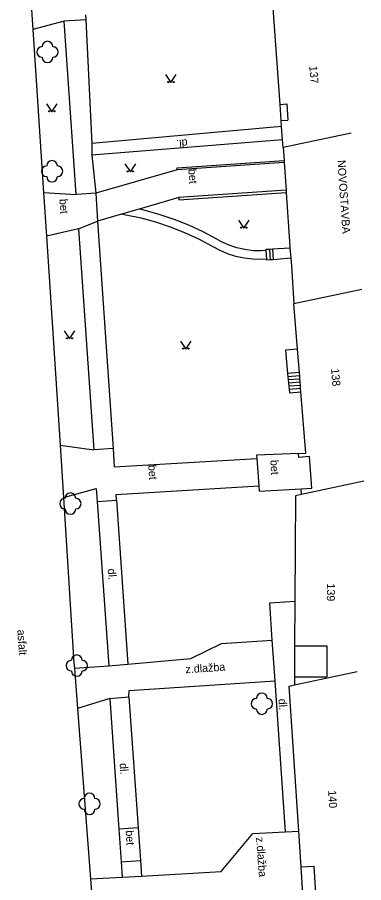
# Model space of a CAD drawing. Extents: x -544674 to -541478, y -1199076 to -1195527.
# Drawn here: x -542632.2 to -542599.7, y -1198467.2 to -1198386.1 of the extents above; entities that cross this region are included whole.
import ezdxf

# ---------------------------------------------------------------- set-up
doc = ezdxf.new("R2010")
doc.units = 0
for name, color, linetype in [('BUDOVY_MĚŘ', 7, 'Continuous'), ('POMOC_POPIS', 7, 'Continuous'), ('ROZHRANÍ_PLOCH', 7, 'Continuous'), ('ZELEŇ', 7, 'Continuous'), ('ZN_DOPLŇKOVÉ', 7, 'Continuous'), ('ZN_KULTUR', 7, 'Continuous'), ('Č_POPIS_ORIENT', 7, 'Continuous')]:
    doc.layers.add(name, color=color, linetype=linetype)

msp = doc.modelspace()

# ---------------------------------------------------------------- linework, layer by layer
at = {"layer": 'BUDOVY_MĚŘ'}
for points in [[(-542607.57, -1198394.3), (-542608.26, -1198384.84)], [(-542607.46, -1198395.81), (-542607.57, -1198394.3)], [(-542607.42, -1198396.35), (-542607.46, -1198395.81)], [(-542607.33, -1198397.61), (-542607.42, -1198396.35)], [(-542600.89, -1198396.98), (-542607.28, -1198398.34)], [(-542607.28, -1198398.34), (-542607.33, -1198397.61)], [(-542607.28, -1198398.34), (-542607.19, -1198399.55)], [(-542607.19, -1198399.55), (-542607.18, -1198399.75)], [(-542607.18, -1198399.75), (-542607.01, -1198402.34)], [(-542607.01, -1198402.34), (-542607, -1198402.54)], [(-542607, -1198402.54), (-542606.65, -1198407.62), (-542606.64, -1198407.72)], [(-542606.64, -1198407.72), (-542606.56, -1198408.71)], [(-542606.56, -1198408.71), (-542606.51, -1198409.41), (-542606.29, -1198412.99)], [(-542599.9, -1198411.63), (-542606.29, -1198412.99)], [(-542605.94, -1198417.23), (-542606.29, -1198412.99)], [(-542605.76, -1198419.43), (-542605.94, -1198417.23)], [(-542605.73, -1198419.73), (-542605.76, -1198419.43)], [(-542605.71, -1198420.03), (-542605.73, -1198419.73)], [(-542605.69, -1198420.33), (-542605.71, -1198420.03)], [(-542605.66, -1198420.63), (-542605.69, -1198420.33)], [(-542605.64, -1198420.92), (-542605.66, -1198420.63)], [(-542605.62, -1198421.22), (-542605.64, -1198420.92)], [(-542605.85, -1198427.02), (-542605.15, -1198426.96), (-542605.62, -1198421.22)], [(-542605.6, -1198430.33), (-542604.58, -1198430.25), (-542604.82, -1198427.29), (-542605.82, -1198427.37), (-542605.85, -1198427.02)], [(-542599.73, -1198429.61), (-542605.56, -1198430.85)], [(-542605.56, -1198430.85), (-542605.6, -1198430.33)], [(-542605.56, -1198430.85), (-542606.12, -1198430.97), (-542606.18, -1198440.84)], [(-542606.18, -1198440.84), (-542606.21, -1198445.02)], [(-542606.21, -1198445.02), (-542606.23, -1198447.93)], [(-542606.23, -1198448.69), (-542600.34, -1198447.44)], [(-542606.23, -1198447.93), (-542606.23, -1198448.69)], [(-542605.82, -1198462.41), (-542606.73, -1198448.8), (-542606.23, -1198448.69)], [(-542605.6, -1198465.75), (-542605.82, -1198462.41)], [(-542605.4, -1198468.79), (-542605.6, -1198465.75)]]:
    msp.add_lwpolyline(points, dxfattribs=at)
at = {"layer": 'ROZHRANÍ_PLOCH'}
for points in [[(-542631.02, -1198383.02), (-542630.74, -1198387.27)], [(-542625.8, -1198385.91), (-542625.78, -1198386.36)], [(-542627.79, -1198386.49), (-542630.74, -1198387.27)], [(-542625.78, -1198386.36), (-542627.79, -1198386.49)], [(-542626.67, -1198402.72), (-542627.79, -1198386.49)], [(-542625.78, -1198386.36), (-542625.2, -1198397.96)], [(-542630.74, -1198387.27), (-542629.73, -1198402.54)], [(-542607.57, -1198394.3), (-542606.94, -1198394.25)], [(-542606.94, -1198394.25), (-542606.84, -1198395.76)], [(-542607.46, -1198395.81), (-542606.84, -1198395.76)], [(-542607.42, -1198396.35), (-542625.2, -1198397.96)], [(-542607.33, -1198397.61), (-542625.2, -1198399.06)], [(-542625.2, -1198397.96), (-542625.2, -1198399.06)], [(-542625.2, -1198399.06), (-542624.84, -1198402.61)], [(-542617.21, -1198400.43), (-542624.84, -1198402.61)], [(-542629.73, -1198402.54), (-542629.46, -1198406.65)], [(-542629.73, -1198402.54), (-542626.67, -1198402.72)], [(-542624.84, -1198402.61), (-542626.67, -1198402.72)], [(-542624.84, -1198402.61), (-542624.67, -1198405.24)], [(-542617.06, -1198403.02), (-542620.77, -1198404.1)], [(-542622.44, -1198404.59), (-542624.67, -1198405.24)], [(-542620.77, -1198404.1), (-542622.44, -1198404.59)], [(-542608.81, -1198408.78), (-542609.3, -1198408.81), (-542610.11, -1198408.8), (-542610.92, -1198408.7), (-542611.72, -1198408.53), (-542612.49, -1198408.28), (-542613.24, -1198407.96), (-542613.89, -1198407.6), (-542615.17, -1198406.93), (-542616.48, -1198406.32), (-542617.83, -1198405.79), (-542619.2, -1198405.34), (-542620.6, -1198404.96), (-542622.02, -1198404.66), (-542622.44, -1198404.59)], [(-542608.86, -1198407.98), (-542609.33, -1198408.01), (-542610.1, -1198408), (-542610.87, -1198407.9), (-542611.62, -1198407.73), (-542612.35, -1198407.48), (-542613.05, -1198407.16), (-542613.48, -1198406.91), (-542614.78, -1198406.22), (-542616.12, -1198405.61), (-542617.5, -1198405.07), (-542618.89, -1198404.6), (-542620.32, -1198404.21), (-542620.77, -1198404.1)], [(-542626.45, -1198405.95), (-542624.67, -1198405.24)], [(-542624.67, -1198405.24), (-542623.22, -1198426.55)], [(-542626.45, -1198405.95), (-542629.46, -1198406.65)], [(-542626.45, -1198405.95), (-542625.03, -1198426.66)], [(-542629.46, -1198406.65), (-542628.17, -1198426.23)], [(-542608.86, -1198407.98), (-542608.87, -1198407.87), (-542608.57, -1198407.85)], [(-542608.81, -1198408.78), (-542608.86, -1198407.98)], [(-542608.57, -1198407.85), (-542608.27, -1198407.83)], [(-542608.57, -1198407.85), (-542608.5, -1198408.87)], [(-542608.27, -1198407.83), (-542606.64, -1198407.72)], [(-542608.27, -1198407.83), (-542608.2, -1198408.85)], [(-542608.5, -1198408.87), (-542608.8, -1198408.89), (-542608.81, -1198408.78)], [(-542606.56, -1198408.71), (-542608.2, -1198408.85)], [(-542608.2, -1198408.85), (-542608.5, -1198408.87)], [(-542605.94, -1198417.23), (-542607.06, -1198417.32), (-542606.86, -1198419.52)], [(-542605.76, -1198419.43), (-542606.86, -1198419.52)], [(-542606.86, -1198419.52), (-542606.83, -1198419.82)], [(-542605.73, -1198419.73), (-542606.83, -1198419.82)], [(-542606.83, -1198419.82), (-542606.8, -1198420.11)], [(-542605.71, -1198420.03), (-542606.8, -1198420.11)], [(-542606.8, -1198420.11), (-542606.77, -1198420.41)], [(-542605.69, -1198420.33), (-542606.77, -1198420.41)], [(-542606.77, -1198420.41), (-542606.74, -1198420.71)], [(-542605.66, -1198420.63), (-542606.74, -1198420.71)], [(-542606.74, -1198420.71), (-542606.71, -1198421.01)], [(-542605.64, -1198420.92), (-542606.71, -1198421.01)], [(-542606.71, -1198421.01), (-542606.68, -1198421.31), (-542605.62, -1198421.22)], [(-542628.17, -1198426.23), (-542627.87, -1198431.12)], [(-542628.17, -1198426.23), (-542625.03, -1198426.66)], [(-542623.22, -1198426.55), (-542625.03, -1198426.66)], [(-542623.22, -1198426.55), (-542623.1, -1198428.26), (-542609.75, -1198427.46)], [(-542605.85, -1198427.02), (-542609.77, -1198427.16), (-542609.75, -1198427.46)], [(-542609.75, -1198427.46), (-542609.57, -1198430.04)], [(-542627.87, -1198431.12), (-542624.79, -1198430.27), (-542624.7, -1198431.5)], [(-542622.91, -1198431.37), (-542622.94, -1198430.85), (-542609.57, -1198430.04)], [(-542609.57, -1198430.04), (-542609.53, -1198430.54), (-542605.6, -1198430.33)], [(-542627.87, -1198431.12), (-542626.88, -1198446.64), (-542626.84, -1198447.13)], [(-542624.7, -1198431.5), (-542622.91, -1198431.37)], [(-542624.7, -1198431.5), (-542623.63, -1198446.89)], [(-542622.91, -1198431.37), (-542621.83, -1198446.75)], [(-542608.3, -1198444.49), (-542608.54, -1198441), (-542606.18, -1198440.84)], [(-542621.83, -1198446.75), (-542615.92, -1198446.23), (-542613.05, -1198444.82), (-542608.3, -1198444.49)], [(-542608.04, -1198448.32), (-542608.3, -1198444.49)], [(-542606.21, -1198445.02), (-542603.18, -1198445.04)], [(-542603.18, -1198445.04), (-542603.2, -1198447.94)], [(-542626.84, -1198447.13), (-542623.63, -1198446.89)], [(-542623.63, -1198446.89), (-542621.83, -1198446.75)], [(-542626.84, -1198447.13), (-542626.55, -1198450.9)], [(-542621.74, -1198449.82), (-542621.71, -1198449.2), (-542608.04, -1198448.32)], [(-542607.06, -1198462.47), (-542608.04, -1198448.32)], [(-542606.23, -1198447.93), (-542603.2, -1198447.94)], [(-542623.53, -1198449.96), (-542626.55, -1198450.9)], [(-542623.53, -1198449.96), (-542621.74, -1198449.82)], [(-542623.53, -1198449.96), (-542622.67, -1198462.2)], [(-542621.74, -1198449.82), (-542620.87, -1198462.09)], [(-542626.55, -1198450.9), (-542625.32, -1198466.87)], [(-542620.87, -1198462.09), (-542622.67, -1198462.2)], [(-542622.67, -1198462.2), (-542622.45, -1198465.27)], [(-542620.87, -1198462.09), (-542620.65, -1198465.16)], [(-542620.55, -1198466.6), (-542613.1, -1198466.17), (-542610.13, -1198462.61), (-542607.06, -1198462.47)], [(-542607.06, -1198462.47), (-542605.82, -1198462.41)], [(-542622.45, -1198465.27), (-542620.65, -1198465.16)], [(-542622.45, -1198465.27), (-542622.35, -1198466.7)], [(-542620.65, -1198465.16), (-542620.55, -1198466.6)], [(-542605.6, -1198465.75), (-542604.41, -1198465.67)], [(-542604.41, -1198465.67), (-542604.2, -1198468.71)], [(-542625.32, -1198466.87), (-542622.35, -1198466.7)], [(-542625.32, -1198466.87), (-542625.08, -1198470.07)], [(-542622.35, -1198466.7), (-542620.55, -1198466.6)]]:
    msp.add_lwpolyline(points, dxfattribs=at)
at = {"layer": 'ZELEŇ'}
for centre in [(-542629.36, -1198389.38), (-542628.94, -1198400.56), (-542627.22, -1198431.7), (-542626.62, -1198446.88), (-542609.27, -1198450.45), (-542625.42, -1198459.83)]:
    msp.add_circle(centre, 0.0005, dxfattribs=at)
for centre, start, end in [((-542629.36, -1198388.88), 0, 179.99999), ((-542629.86, -1198389.38), 89.99999, 269.99999), ((-542628.86, -1198389.38), 270, 89.99999), ((-542629.36, -1198389.88), 179.99999, 359.99999), ((-542628.94, -1198400.06), 0, 179.99999), ((-542629.44, -1198400.56), 89.99999, 269.99999), ((-542628.44, -1198400.56), 270, 89.99999), ((-542628.94, -1198401.06), 179.99999, 359.99999), ((-542627.22, -1198431.2), 0, 179.99999), ((-542627.72, -1198431.7), 89.99999, 269.99999), ((-542626.72, -1198431.7), 270, 89.99999), ((-542627.22, -1198432.2), 179.99999, 359.99999), ((-542626.62, -1198446.38), 0, 179.99999), ((-542627.12, -1198446.88), 89.99999, 269.99999), ((-542626.12, -1198446.88), 270, 89.99999), ((-542626.62, -1198447.38), 179.99999, 359.99999), ((-542609.77, -1198450.45), 89.99999, 269.99999), ((-542609.27, -1198449.95), 0, 179.99999), ((-542608.77, -1198450.45), 270, 89.99999), ((-542609.27, -1198450.95), 179.99999, 359.99999), ((-542625.42, -1198459.33), 0, 179.99999), ((-542625.92, -1198459.83), 89.99999, 269.99999), ((-542624.92, -1198459.83), 270, 89.99999), ((-542625.42, -1198460.33), 179.99999, 359.99999)]:
    msp.add_arc(centre, 0.5, start, end, dxfattribs=at)
at = {"layer": 'ZN_DOPLŇKOVÉ'}
for points in [[(-542617.21, -1198400.43), (-542617.22, -1198400.23), (-542607.19, -1198399.55)], [(-542607.18, -1198399.75), (-542617.21, -1198400.43)], [(-542607.01, -1198402.34), (-542617.06, -1198403.02)], [(-542617.06, -1198403.02), (-542617.05, -1198403.22), (-542607, -1198402.54)]]:
    msp.add_lwpolyline(points, dxfattribs=at)
at = {"layer": 'ZN_KULTUR'}
for points in [[(-542618.29, -1198391.5), (-542617.79, -1198392.25), (-542617.29, -1198391.5)], [(-542629.45, -1198394.24), (-542628.95, -1198394.99), (-542628.45, -1198394.24)], [(-542622.1, -1198399.87), (-542621.6, -1198400.62), (-542621.1, -1198399.87)], [(-542611.47, -1198405.14), (-542610.97, -1198405.89), (-542610.47, -1198405.14)], [(-542627.79, -1198415.51), (-542627.29, -1198416.26), (-542626.79, -1198415.51)], [(-542616.9, -1198416.48), (-542616.4, -1198417.23), (-542615.9, -1198416.48)]]:
    msp.add_lwpolyline(points, dxfattribs=at)
for centre in [(-542618.04, -1198392.2), (-542617.54, -1198392.2), (-542629.2, -1198394.94), (-542628.7, -1198394.94), (-542621.85, -1198400.57), (-542621.35, -1198400.57), (-542611.22, -1198405.84), (-542610.72, -1198405.84), (-542627.54, -1198416.21), (-542627.04, -1198416.21), (-542616.65, -1198417.18), (-542616.15, -1198417.18)]:
    msp.add_circle(centre, 0.05, dxfattribs=at)

# ---------------------------------------------------------------- texts
at = {"layer": 'POMOC_POPIS'}
for s, rotation, p in [('dl.', 184.28001, (-542616.26, -1198397.55)), ('NOVOSTAVBA', 273.86999, (-542602.19, -1198399.53)), ('bet', 274.39, (-542616.17, -1198400.36)), ('bet', 273.77001, (-542628.25, -1198403.17)), ('bet', 273.51, (-542619.92, -1198428.09)), ('bet', 273.51, (-542608.48, -1198427.63)), ('dl.', 273.99002, (-542623.72, -1198437.82)), ('asfalt', 273.64, (-542632.19, -1198443.53)), ('z.dlažba', 3.69999, (-542616.41, -1198447.6)), ('dl.', 273.94, (-542607.72, -1198450.01)), ('dl.', 273.99002, (-542622.6, -1198456.04)), ('bet', 273.60001, (-542622.04, -1198462.34)), ('z.dlažba', 274.29002, (-542609.82, -1198462.99))]:
    msp.add_text(s, height=0.75, rotation=rotation, dxfattribs=at).set_placement(p)
at = {"layer": 'Č_POPIS_ORIENT'}
for s, rotation, p in [('137', 274.14999, (-542604.83, -1198390.7)), ('138', 274.65001, (-542602.79, -1198419.06)), ('139', 269.62998, (-542603.17, -1198439.18)), ('140', 273.79997, (-542603.07, -1198458.59))]:
    msp.add_text(s, height=0.75, rotation=rotation, dxfattribs=at).set_placement(p)

doc.saveas('drawing.dxf')
